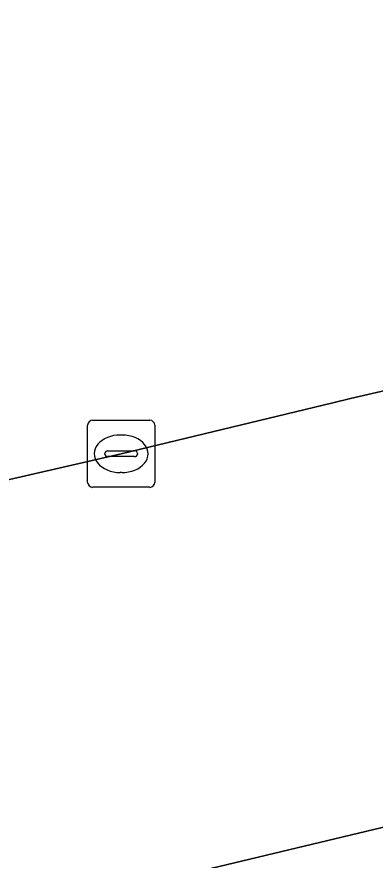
# Model space of a CAD drawing. Extents: x 158031 to 159244, y 380104 to 381214.
# Drawn here: x 158760.49 to 158765.83, y 381103.17 to 381115.74 of the extents above; entities that cross this region are included whole.
import ezdxf

# ---------------------------------------------------------------- set-up
doc = ezdxf.new("R2010")
doc.units = 0
for name, color, linetype in [('IMGEO_Kolk', 7, 'Continuous'), ('IMGEO_Rijbaan_lokaal_open', 7, 'Continuous'), ('IMGEO_Voetpad_open', 7, 'Continuous')]:
    doc.layers.add(name, color=color, linetype=linetype)

msp = doc.modelspace()

# ---------------------------------------------------------------- linework, layer by layer
at = {"layer": 'IMGEO_Kolk'}
for p, q in [((158761.548, 381108.805), (158761.548, 381109.657)), ((158761.623, 381109.731), (158762.475, 381109.731)), ((158762.549, 381109.657), (158762.549, 381108.805)), ((158762.036, 381109.511), (158762.061, 381109.511)), ((158761.85, 381109.274), (158762.248, 381109.274)), ((158761.807, 381109.225), (158761.807, 381109.237)), ((158762.245, 381109.188), (158761.847, 381109.188)), ((158762.291, 381109.237), (158762.291, 381109.225)), ((158762.059, 381108.951), (158762.034, 381108.951)), ((158762.475, 381108.731), (158761.623, 381108.731))]:
    msp.add_line(p, q, dxfattribs=at)
for points in [[(158761.548, 381108.805), (158761.548, 381109.657)], [(158761.623, 381109.731), (158762.475, 381109.731)], [(158762.549, 381109.657), (158762.549, 381108.805)], [(158762.475, 381108.731), (158761.623, 381108.731)]]:
    msp.add_lwpolyline(points, dxfattribs=at)
for centre, radius, start, end in [((158761.625, 381109.655), 0.0765, 91.552, 178.448), ((158761.625, 381109.655), 0.0765, 91.552, 178.448), ((158762.473, 381109.655), 0.0765, 1.552, 88.448), ((158762.473, 381109.655), 0.0765, 1.552, 88.448), ((158761.847, 381109.234), 0.0403, 85.8775, 175.7526), ((158762.252, 381109.236), 0.0386, 1.7309, 96.639), ((158761.844, 381109.224), 0.0366, 178.938, 274.7102), ((158762.248, 381109.231), 0.043, 264.8664, 352.4533), ((158761.625, 381108.807), 0.0765, 181.552, 268.448), ((158761.625, 381108.807), 0.0765, 181.552, 268.448), ((158762.473, 381108.807), 0.0765, 271.552, 358.448), ((158762.473, 381108.807), 0.0765, 271.552, 358.448)]:
    msp.add_arc(centre, radius, start, end, dxfattribs=at)
for centre, major_axis, ratio, start_param, end_param in [((158762.035, 381109.231), (-0.387, 0.002), 0.722429, 4.712389, 7.853982), ((158762.06, 381109.231), (-0.39, 0.002), 0.717154, 1.570796, 4.712389)]:
    msp.add_ellipse(centre, major_axis=major_axis, ratio=ratio, start_param=start_param, end_param=end_param, dxfattribs=at)
at = {"layer": 'IMGEO_Rijbaan_lokaal_open'}
for points in [[(158749.595, 381144.398), (158758.112, 381108.371), (158759.387, 381108.621), (158762.05, 381109.23), (158765.202, 381109.992), (158765.466, 381110.056), (158769.258, 381110.931), (158784.35, 381114.508), (158818.642, 381122.665), (158815.439, 381135.916)], [(158792.521, 381102.764), (158814.076, 381107.969), (158817.655, 381108.838), (158816.055, 381115.592), (158786.071, 381108.489), (158785.072, 381108.25), (158780.282, 381107.103), (158766.592, 381103.807), (158766.042, 381103.686), (158759.475, 381102.116)]]:
    msp.add_lwpolyline(points, dxfattribs=at)
at = {"layer": 'IMGEO_Voetpad_open'}
for points in [[(158780.282, 381107.103), (158785.072, 381108.25), (158786.071, 381108.489), (158816.055, 381115.592), (158817.082, 381115.775), (158818.088, 381116.048), (158819.066, 381116.411), (158820.008, 381116.86), (158819.206, 381118.709), (158785.394, 381110.661), (158784.35, 381114.508), (158769.258, 381110.931), (158765.466, 381110.056), (158765.202, 381109.992), (158762.05, 381109.23), (158759.387, 381108.621), (158758.112, 381108.371), (158753.981, 381107.372), (158751.389, 381106.745), (158752.171, 381103.533), (158749.286, 381099.049)], [(158759.475, 381102.116), (158766.042, 381103.686), (158766.592, 381103.807), (158780.282, 381107.103)]]:
    msp.add_lwpolyline(points, dxfattribs=at)

doc.saveas('drawing.dxf')
